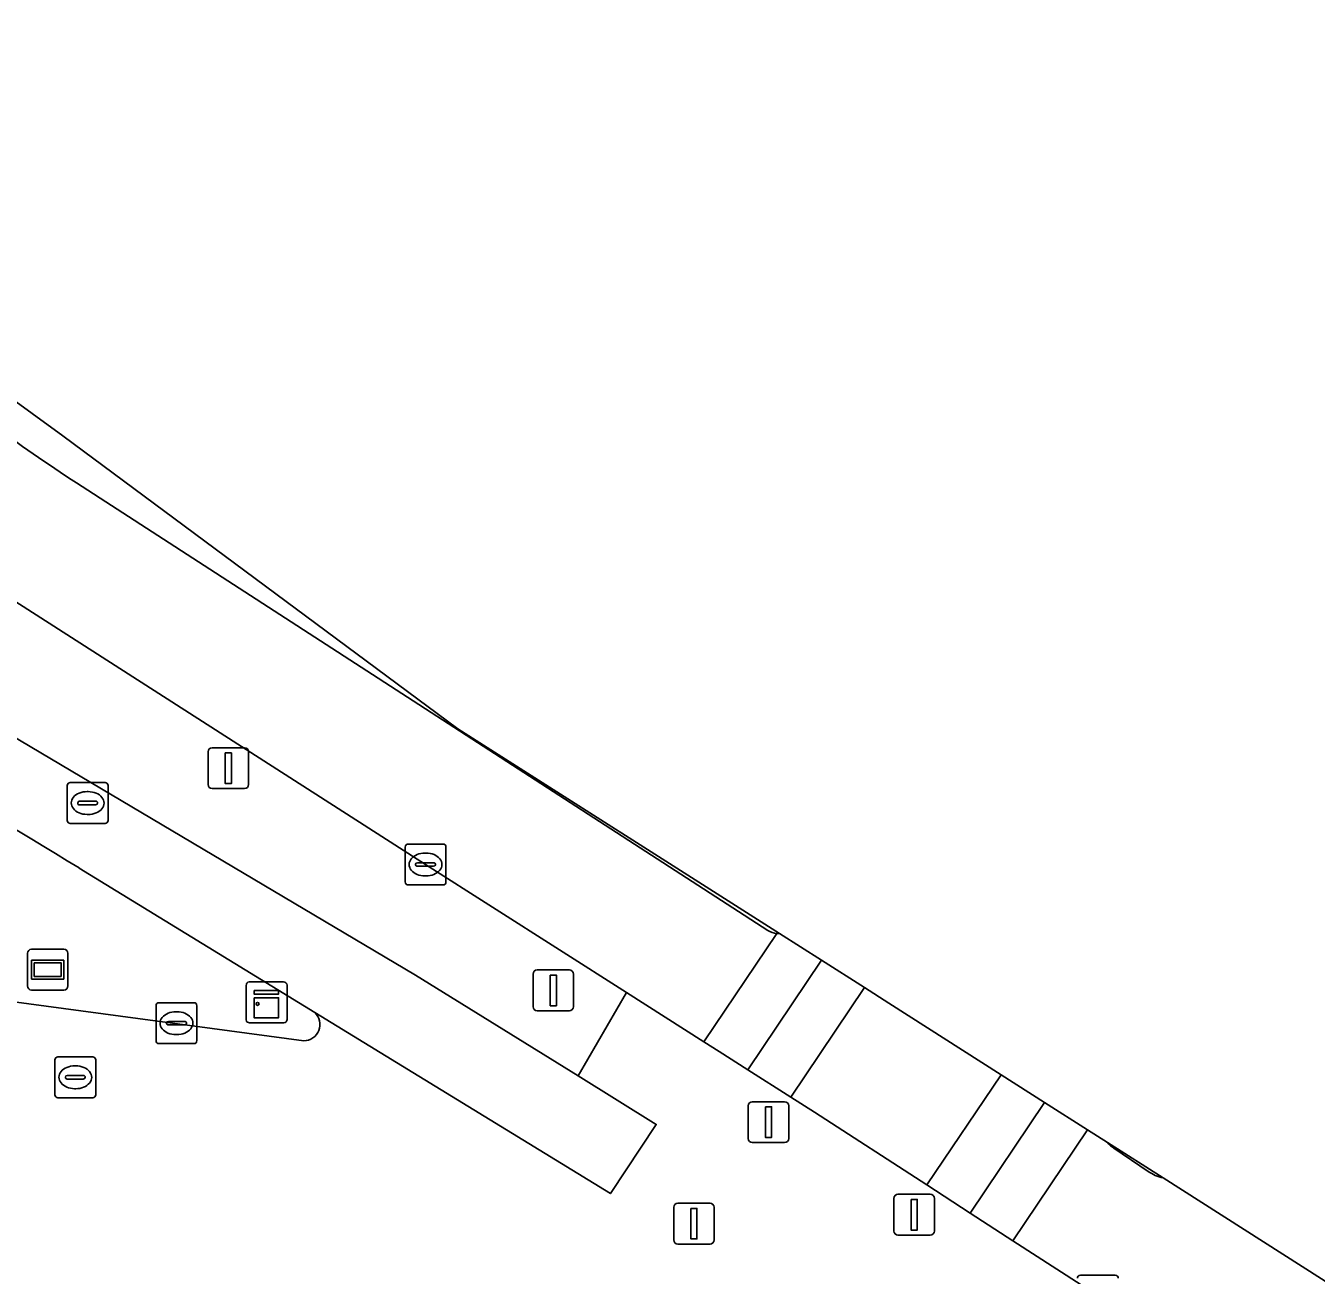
# Model space of a CAD drawing. Extents: x 160663 to 161506, y 382245 to 383291.
# Drawn here: x 161126.71 to 161158.3, y 383223.2 to 383253.78 of the extents above; entities that cross this region are included whole.
import ezdxf

# ---------------------------------------------------------------- set-up
doc = ezdxf.new("R2010")
doc.units = 0
for name, color, linetype in [('IMGEO_Berm_groen', 7, 'Continuous'), ('IMGEO_Fietspad_gesloten', 7, 'Continuous'), ('IMGEO_Informatiebord', 7, 'Continuous'), ('IMGEO_Kast', 7, 'Continuous'), ('IMGEO_Kolk', 7, 'Continuous'), ('IMGEO_Lichtmast', 7, 'Continuous'), ('IMGEO_Rijbaan_lokaal_gesloten', 7, 'Continuous'), ('IMGEO_Rijbaan_lokaal_open', 7, 'Continuous'), ('IMGEO_Rioolput', 7, 'Continuous'), ('IMGEO_Verkeerseiland_gesloten', 7, 'Continuous'), ('IMGEO_Verkeerseiland_groen', 7, 'Continuous'), ('IMGEO_Verkeersregelinstallatiepaal', 7, 'Continuous'), ('IMGEO_Voetpad_open', 7, 'Continuous'), ('IMGEO_Woonerf_open', 7, 'Continuous')]:
    doc.layers.add(name, color=color, linetype=linetype)

msp = doc.modelspace()

# ---------------------------------------------------------------- linework, layer by layer
at = {"layer": 'IMGEO_Berm_groen'}
msp.add_lwpolyline([(161125.317, 383237.021), (161136.248, 383230.541), (161140.227, 383228.072), (161141.411, 383230.116), (161136.489, 383233.25), (161118.398, 383244.845)], dxfattribs=at)
at = {"layer": 'IMGEO_Fietspad_gesloten'}
msp.add_lwpolyline([(161128.011, 383233.163), (161133.786, 383229.625), (161141.018, 383225.193), (161142.139, 383226.886), (161140.227, 383228.072), (161136.248, 383230.541), (161125.317, 383237.021)], dxfattribs=at)
msp.add_arc((161048.109, 383102.957), 152.768, 58.4644, 62.51921, dxfattribs=at)
at = {"layer": 'IMGEO_Informatiebord'}
for p, q in [((161126.749, 383230.275), (161126.749, 383231.075)), ((161126.749, 383231.075), (161126.749, 383230.275)), ((161126.849, 383231.175), (161127.639, 383231.175)), ((161127.639, 383231.175), (161126.849, 383231.175)), ((161127.739, 383231.075), (161127.739, 383230.275)), ((161127.739, 383230.275), (161127.739, 383231.075)), ((161127.639, 383230.175), (161126.849, 383230.175)), ((161126.849, 383230.175), (161127.639, 383230.175))]:
    msp.add_line(p, q, dxfattribs=at)
for points in [[(161126.85, 383230.907), (161127.638, 383230.907), (161127.638, 383230.443), (161126.85, 383230.443), (161126.85, 383230.907)], [(161126.915, 383230.842), (161126.915, 383230.508), (161127.573, 383230.508), (161127.573, 383230.842), (161126.915, 383230.842)]]:
    msp.add_lwpolyline(points, dxfattribs=at)
for centre, start, end in [((161126.849, 383231.075), 90, 180), ((161126.849, 383231.075), 90, 180), ((161127.639, 383231.075), 0, 90), ((161127.639, 383231.075), 360, 90), ((161126.849, 383230.275), 180, 270), ((161126.849, 383230.275), 180, 270), ((161127.639, 383230.275), 270, 0), ((161127.639, 383230.275), 270, 0)]:
    msp.add_arc(centre, 0.1, start, end, dxfattribs=at)
at = {"layer": 'IMGEO_Kast'}
for p, q in [((161132.102, 383229.448), (161132.102, 383230.289)), ((161132.102, 383230.289), (161132.102, 383229.448)), ((161132.177, 383230.373), (161133.018, 383230.373)), ((161133.018, 383230.373), (161132.177, 383230.373)), ((161133.102, 383230.298), (161133.102, 383229.457)), ((161133.102, 383229.457), (161133.102, 383230.298)), ((161133.027, 383229.373), (161132.186, 383229.373)), ((161132.186, 383229.373), (161133.027, 383229.373))]:
    msp.add_line(p, q, dxfattribs=at)
for points in [[(161132.297, 383230.163), (161132.897, 383230.163), (161132.897, 383230.078), (161132.297, 383230.078), (161132.297, 383230.163)], [(161132.297, 383229.988), (161132.897, 383229.988), (161132.897, 383229.499), (161132.297, 383229.499), (161132.297, 383229.988)]]:
    msp.add_lwpolyline(points, dxfattribs=at)
msp.add_circle((161132.381, 383229.837), 0.0377, dxfattribs=at)
for centre, start, end in [((161132.18, 383230.295), 92.4484, 184.2845), ((161132.18, 383230.295), 92.4484, 184.2845), ((161133.024, 383230.295), 2.4484, 94.2845), ((161133.024, 383230.295), 2.4484, 94.2845), ((161132.18, 383229.451), 182.4484, 274.2845), ((161132.18, 383229.451), 182.4484, 274.2845), ((161133.024, 383229.451), 272.4484, 4.2845), ((161133.024, 383229.451), 272.4484, 4.2845)]:
    msp.add_arc(centre, 0.0779, start, end, dxfattribs=at)
at = {"layer": 'IMGEO_Kolk'}
for p, q in [((161136.067, 383233.749), (161136.919, 383233.749)), ((161135.992, 383232.823), (161135.992, 383233.675)), ((161136.48, 383233.529), (161136.505, 383233.529)), ((161136.993, 383233.675), (161136.993, 383232.823)), ((161136.251, 383233.243), (161136.251, 383233.255)), ((161136.689, 383233.206), (161136.291, 383233.206)), ((161136.294, 383233.292), (161136.692, 383233.292)), ((161136.735, 383233.255), (161136.735, 383233.243)), ((161136.503, 383232.969), (161136.478, 383232.969)), ((161136.919, 383232.749), (161136.067, 383232.749)), ((161129.895, 383228.939), (161129.895, 383229.791)), ((161129.97, 383229.865), (161130.822, 383229.865)), ((161130.383, 383229.645), (161130.408, 383229.645)), ((161130.896, 383229.791), (161130.896, 383228.939)), ((161130.154, 383229.359), (161130.154, 383229.371)), ((161130.592, 383229.322), (161130.194, 383229.322)), ((161130.197, 383229.408), (161130.595, 383229.408)), ((161130.638, 383229.371), (161130.638, 383229.359)), ((161130.406, 383229.085), (161130.381, 383229.085)), ((161130.822, 383228.865), (161129.97, 383228.865)), ((161152.525, 383223.195), (161153.377, 383223.195))]:
    msp.add_line(p, q, dxfattribs=at)
for points in [[(161136.067, 383233.749), (161136.919, 383233.749)], [(161135.992, 383232.823), (161135.992, 383233.675)], [(161136.993, 383233.675), (161136.993, 383232.823)], [(161136.919, 383232.749), (161136.067, 383232.749)], [(161129.895, 383228.939), (161129.895, 383229.791)], [(161129.97, 383229.865), (161130.822, 383229.865)], [(161130.896, 383229.791), (161130.896, 383228.939)], [(161130.822, 383228.865), (161129.97, 383228.865)], [(161152.525, 383223.195), (161153.377, 383223.195)]]:
    msp.add_lwpolyline(points, dxfattribs=at)
for centre, radius, start, end in [((161136.069, 383233.673), 0.0765, 91.552, 178.448), ((161136.069, 383233.673), 0.0765, 91.552, 178.448), ((161136.917, 383233.673), 0.0765, 1.552, 88.448), ((161136.917, 383233.673), 0.0765, 1.552, 88.448), ((161136.291, 383233.252), 0.0403, 85.8775, 175.7526), ((161136.288, 383233.242), 0.0366, 178.938, 274.7102), ((161136.692, 383233.249), 0.043, 264.8664, 352.4533), ((161136.696, 383233.254), 0.0386, 1.7309, 96.639), ((161136.069, 383232.825), 0.0765, 181.552, 268.448), ((161136.069, 383232.825), 0.0765, 181.552, 268.448), ((161136.917, 383232.825), 0.0765, 271.552, 358.448), ((161136.917, 383232.825), 0.0765, 271.552, 358.448), ((161129.972, 383229.789), 0.0765, 91.552, 178.448), ((161129.972, 383229.789), 0.0765, 91.552, 178.448), ((161130.82, 383229.789), 0.0765, 1.552, 88.448), ((161130.82, 383229.789), 0.0765, 1.552, 88.448), ((161130.194, 383229.368), 0.0403, 85.8775, 175.7526), ((161130.191, 383229.358), 0.0366, 178.938, 274.7102), ((161130.595, 383229.365), 0.043, 264.8664, 352.4533), ((161130.599, 383229.37), 0.0386, 1.7309, 96.639), ((161129.972, 383228.941), 0.0765, 181.552, 268.448), ((161129.972, 383228.941), 0.0765, 181.552, 268.448), ((161130.82, 383228.941), 0.0765, 271.552, 358.448), ((161130.82, 383228.941), 0.0765, 271.552, 358.448), ((161152.527, 383223.119), 0.0765, 91.552, 178.448), ((161152.527, 383223.119), 0.0765, 91.552, 178.448), ((161153.375, 383223.119), 0.0765, 1.552, 88.448), ((161153.375, 383223.119), 0.0765, 1.552, 88.448)]:
    msp.add_arc(centre, radius, start, end, dxfattribs=at)
for centre, major_axis, ratio, start_param, end_param in [((161136.479, 383233.249), (-0.387, 0.002), 0.722429, 4.712389, 7.853982), ((161136.504, 383233.249), (-0.39, 0.002), 0.717154, 1.570796, 4.712389), ((161130.382, 383229.365), (-0.387, 0.002), 0.722429, 4.712389, 7.853982), ((161130.407, 383229.365), (-0.39, 0.002), 0.717154, 1.570796, 4.712389)]:
    msp.add_ellipse(centre, major_axis=major_axis, ratio=ratio, start_param=start_param, end_param=end_param, dxfattribs=at)
at = {"layer": 'IMGEO_Lichtmast'}
for p, q in [((161131.171, 383235.206), (161131.171, 383236.006)), ((161131.171, 383236.006), (161131.171, 383235.206)), ((161131.271, 383236.106), (161132.061, 383236.106)), ((161132.061, 383236.106), (161131.271, 383236.106)), ((161132.161, 383236.006), (161132.161, 383235.206)), ((161132.161, 383235.206), (161132.161, 383236.006)), ((161132.061, 383235.106), (161131.271, 383235.106)), ((161131.271, 383235.106), (161132.061, 383235.106)), ((161142.668, 383224.957), (161143.458, 383224.957)), ((161143.458, 383224.957), (161142.668, 383224.957)), ((161142.568, 383224.057), (161142.568, 383224.857)), ((161142.568, 383224.857), (161142.568, 383224.057)), ((161143.558, 383224.857), (161143.558, 383224.057)), ((161143.558, 383224.057), (161143.558, 383224.857)), ((161143.458, 383223.957), (161142.668, 383223.957)), ((161142.668, 383223.957), (161143.458, 383223.957))]:
    msp.add_line(p, q, dxfattribs=at)
for points in [[(161131.591, 383235.981), (161131.741, 383235.981), (161131.741, 383235.231), (161131.591, 383235.231), (161131.591, 383235.981)], [(161142.988, 383224.832), (161143.138, 383224.832), (161143.138, 383224.082), (161142.988, 383224.082), (161142.988, 383224.832)]]:
    msp.add_lwpolyline(points, dxfattribs=at)
for centre, start, end in [((161131.271, 383236.006), 90, 180), ((161131.271, 383236.006), 90, 180), ((161132.061, 383236.006), 0, 90), ((161132.061, 383236.006), 360, 90), ((161131.271, 383235.206), 180, 270), ((161131.271, 383235.206), 180, 270), ((161132.061, 383235.206), 270, 0), ((161132.061, 383235.206), 270, 0), ((161142.668, 383224.857), 90, 180), ((161142.668, 383224.857), 90, 180), ((161143.458, 383224.857), 0, 90), ((161143.458, 383224.857), 360, 90), ((161142.668, 383224.057), 180, 270), ((161142.668, 383224.057), 180, 270), ((161143.458, 383224.057), 270, 0), ((161143.458, 383224.057), 270, 0)]:
    msp.add_arc(centre, 0.1, start, end, dxfattribs=at)
at = {"layer": 'IMGEO_Rijbaan_lokaal_gesloten'}
for points in [[(161117.848, 383250.848), (161113.819, 383253.779), (161112.775, 383252.097), (161111.013, 383249.379), (161111.032, 383249.37), (161111.051, 383249.36), (161113.854, 383247.653), (161116.357, 383246.147), (161118.398, 383244.845), (161136.489, 383233.25), (161141.411, 383230.116), (161143.309, 383228.907), (161145.092, 383231.56)], [(161144.871, 383231.637), (161127.951, 383242.59)], [(161153.186, 383226.444), (161152.697, 383226.756), (161150.873, 383224.039), (161153.024, 383222.648), (161155.738, 383220.97)], [(161154.184, 383225.736), (161153.346, 383226.306)], [(161228.606, 383158.489), (161167.308, 383217.444), (161154.548, 383225.576)]]:
    msp.add_lwpolyline(points, dxfattribs=at)
for points in [[(161147.239, 383230.234), (161146.183, 383230.906), (161144.387, 383228.221), (161145.432, 383227.555)], [(161151.648, 383227.424), (161150.587, 383228.1), (161148.761, 383225.406), (161149.825, 383224.717)]]:
    msp.add_lwpolyline(points, close=True, dxfattribs=at)
for centre, radius, start, end in [((161152.229, 383280.025), 44.619, 230.4666, 237.0353), ((161145.149, 383232.079), 0.522, 237.8368, 263.7449), ((161153.554, 383226.709), 0.453, 215.705, 242.7088), ((161154.75, 383226.529), 0.974, 234.5158, 258.0549)]:
    msp.add_arc(centre, radius, start, end, dxfattribs=at)
at = {"layer": 'IMGEO_Rijbaan_lokaal_open'}
for points in [[(161145.092, 383231.56), (161143.309, 383228.907), (161143.68, 383228.671), (161144.387, 383228.221), (161146.183, 383230.906)], [(161146.183, 383230.906), (161145.159, 383231.558)]]:
    msp.add_lwpolyline(points, dxfattribs=at)
for points in [[(161150.587, 383228.1), (161147.834, 383229.855), (161147.239, 383230.234), (161145.432, 383227.555), (161146.014, 383227.185), (161148.761, 383225.406)], [(161152.697, 383226.756), (161151.648, 383227.424), (161149.825, 383224.717), (161150.873, 383224.039)]]:
    msp.add_lwpolyline(points, close=True, dxfattribs=at)
msp.add_arc((161145.143, 383232.064), 0.507, 264.2429, 271.858, dxfattribs=at)
at = {"layer": 'IMGEO_Rioolput'}
for p, q in [((161127.721, 383234.328), (161127.721, 383235.18)), ((161127.796, 383235.254), (161128.648, 383235.254)), ((161128.209, 383235.034), (161128.234, 383235.034)), ((161128.722, 383235.18), (161128.722, 383234.328)), ((161127.98, 383234.748), (161127.98, 383234.76)), ((161128.418, 383234.711), (161128.02, 383234.711)), ((161128.023, 383234.797), (161128.421, 383234.797)), ((161128.464, 383234.76), (161128.464, 383234.748)), ((161128.232, 383234.474), (161128.207, 383234.474)), ((161128.648, 383234.254), (161127.796, 383234.254)), ((161127.418, 383227.614), (161127.418, 383228.466)), ((161127.493, 383228.54), (161128.345, 383228.54)), ((161128.419, 383228.466), (161128.419, 383227.614)), ((161127.72, 383228.083), (161128.118, 383228.083)), ((161127.906, 383228.32), (161127.931, 383228.32)), ((161127.677, 383228.034), (161127.677, 383228.046)), ((161128.115, 383227.997), (161127.717, 383227.997)), ((161127.929, 383227.76), (161127.904, 383227.76)), ((161128.161, 383228.046), (161128.161, 383228.034)), ((161128.345, 383227.54), (161127.493, 383227.54))]:
    msp.add_line(p, q, dxfattribs=at)
for points in [[(161127.721, 383234.328), (161127.721, 383235.18)], [(161127.796, 383235.254), (161128.648, 383235.254)], [(161128.722, 383235.18), (161128.722, 383234.328)], [(161128.648, 383234.254), (161127.796, 383234.254)], [(161127.418, 383227.614), (161127.418, 383228.466)], [(161127.493, 383228.54), (161128.345, 383228.54)], [(161128.419, 383228.466), (161128.419, 383227.614)], [(161128.345, 383227.54), (161127.493, 383227.54)]]:
    msp.add_lwpolyline(points, dxfattribs=at)
for centre, radius, start, end in [((161127.798, 383235.178), 0.0765, 91.552, 178.448), ((161127.798, 383235.178), 0.0765, 91.552, 178.448), ((161128.646, 383235.178), 0.0765, 1.552, 88.448), ((161128.646, 383235.178), 0.0765, 1.552, 88.448), ((161128.02, 383234.757), 0.0403, 85.8775, 175.7526), ((161128.017, 383234.747), 0.0366, 178.938, 274.7102), ((161128.421, 383234.754), 0.043, 264.8664, 352.4533), ((161128.425, 383234.759), 0.0386, 1.7309, 96.639), ((161127.798, 383234.33), 0.0765, 181.552, 268.448), ((161127.798, 383234.33), 0.0765, 181.552, 268.448), ((161128.646, 383234.33), 0.0765, 271.552, 358.448), ((161128.646, 383234.33), 0.0765, 271.552, 358.448), ((161127.495, 383228.464), 0.0765, 91.552, 178.448), ((161127.495, 383228.464), 0.0765, 91.552, 178.448), ((161128.343, 383228.464), 0.0765, 1.552, 88.448), ((161128.343, 383228.464), 0.0765, 1.552, 88.448), ((161127.717, 383228.043), 0.0403, 85.8775, 175.7526), ((161128.122, 383228.045), 0.0386, 1.7309, 96.639), ((161127.714, 383228.033), 0.0366, 178.938, 274.7102), ((161128.118, 383228.04), 0.043, 264.8664, 352.4533), ((161127.495, 383227.616), 0.0765, 181.552, 268.448), ((161127.495, 383227.616), 0.0765, 181.552, 268.448), ((161128.343, 383227.616), 0.0765, 271.552, 358.448), ((161128.343, 383227.616), 0.0765, 271.552, 358.448)]:
    msp.add_arc(centre, radius, start, end, dxfattribs=at)
for centre, major_axis, ratio, start_param, end_param in [((161128.208, 383234.754), (-0.387, 0.002), 0.722429, 4.712389, 7.853982), ((161128.233, 383234.754), (-0.39, 0.002), 0.717154, 1.570796, 4.712389), ((161127.905, 383228.04), (-0.387, 0.002), 0.722429, 4.712389, 7.853982), ((161127.93, 383228.04), (-0.39, 0.002), 0.717154, 1.570796, 4.712389)]:
    msp.add_ellipse(centre, major_axis=major_axis, ratio=ratio, start_param=start_param, end_param=end_param, dxfattribs=at)
at = {"layer": 'IMGEO_Verkeerseiland_gesloten'}
for points in [[(161154.548, 383225.576), (161153.186, 383226.444)], [(161153.346, 383226.306), (161154.184, 383225.736)]]:
    msp.add_lwpolyline(points, dxfattribs=at)
for centre, radius, start, end in [((161153.554, 383226.709), 0.453, 215.705, 242.7088), ((161154.75, 383226.529), 0.974, 234.5158, 258.0549)]:
    msp.add_arc(centre, radius, start, end, dxfattribs=at)
at = {"layer": 'IMGEO_Verkeerseiland_groen'}
for points in [[(161145.159, 383231.558), (161137.284, 383236.571), (161127.61, 383243.743), (161117.848, 383250.848), (161123.828, 383245.613)], [(161127.951, 383242.59), (161144.871, 383231.637)]]:
    msp.add_lwpolyline(points, dxfattribs=at)
for centre, radius, start, end in [((161152.229, 383280.025), 44.619, 230.4666, 237.0353), ((161145.149, 383232.079), 0.522, 237.8368, 263.7449), ((161145.143, 383232.064), 0.507, 264.2429, 271.858)]:
    msp.add_arc(centre, radius, start, end, dxfattribs=at)
at = {"layer": 'IMGEO_Verkeersregelinstallatiepaal'}
for p, q in [((161139.225, 383230.667), (161140.015, 383230.667)), ((161140.015, 383230.667), (161139.225, 383230.667)), ((161139.125, 383229.767), (161139.125, 383230.567)), ((161139.125, 383230.567), (161139.125, 383229.767)), ((161140.115, 383230.567), (161140.115, 383229.767)), ((161140.115, 383229.767), (161140.115, 383230.567)), ((161140.015, 383229.667), (161139.225, 383229.667)), ((161139.225, 383229.667), (161140.015, 383229.667)), ((161144.493, 383227.442), (161145.283, 383227.442)), ((161145.283, 383227.442), (161144.493, 383227.442)), ((161144.393, 383226.542), (161144.393, 383227.342)), ((161144.393, 383227.342), (161144.393, 383226.542)), ((161145.383, 383227.342), (161145.383, 383226.542)), ((161145.383, 383226.542), (161145.383, 383227.342)), ((161145.283, 383226.442), (161144.493, 383226.442)), ((161144.493, 383226.442), (161145.283, 383226.442)), ((161147.959, 383224.276), (161147.959, 383225.076)), ((161147.959, 383225.076), (161147.959, 383224.276)), ((161148.059, 383225.176), (161148.849, 383225.176)), ((161148.849, 383225.176), (161148.059, 383225.176)), ((161148.949, 383225.076), (161148.949, 383224.276)), ((161148.949, 383224.276), (161148.949, 383225.076)), ((161148.849, 383224.176), (161148.059, 383224.176)), ((161148.059, 383224.176), (161148.849, 383224.176))]:
    msp.add_line(p, q, dxfattribs=at)
for points in [[(161139.545, 383230.542), (161139.695, 383230.542), (161139.695, 383229.792), (161139.545, 383229.792), (161139.545, 383230.542)], [(161144.813, 383227.317), (161144.963, 383227.317), (161144.963, 383226.567), (161144.813, 383226.567), (161144.813, 383227.317)], [(161148.379, 383225.051), (161148.529, 383225.051), (161148.529, 383224.301), (161148.379, 383224.301), (161148.379, 383225.051)]]:
    msp.add_lwpolyline(points, dxfattribs=at)
for centre, start, end in [((161139.225, 383230.567), 90, 180), ((161139.225, 383230.567), 90, 180), ((161140.015, 383230.567), 0, 90), ((161140.015, 383230.567), 360, 90), ((161139.225, 383229.767), 180, 270), ((161139.225, 383229.767), 180, 270), ((161140.015, 383229.767), 270, 0), ((161140.015, 383229.767), 270, 0), ((161144.493, 383227.342), 90, 180), ((161144.493, 383227.342), 90, 180), ((161145.283, 383227.342), 0, 90), ((161145.283, 383227.342), 360, 90), ((161144.493, 383226.542), 180, 270), ((161144.493, 383226.542), 180, 270), ((161145.283, 383226.542), 270, 0), ((161145.283, 383226.542), 270, 0), ((161148.059, 383225.076), 90, 180), ((161148.059, 383225.076), 90, 180), ((161148.849, 383225.076), 0, 90), ((161148.849, 383225.076), 360, 90), ((161148.059, 383224.276), 180, 270), ((161148.059, 383224.276), 180, 270), ((161148.849, 383224.276), 270, 0), ((161148.849, 383224.276), 270, 0)]:
    msp.add_arc(centre, 0.1, start, end, dxfattribs=at)
at = {"layer": 'IMGEO_Voetpad_open'}
for points in [[(161133.786, 383229.625), (161128.011, 383233.163)], [(161125.377, 383230.022), (161133.511, 383228.934)]]:
    msp.add_lwpolyline(points, dxfattribs=at)
for centre, radius, start, end in [((161048.109, 383102.957), 152.768, 58.4644, 62.51921), ((161133.508, 383229.335), 0.401, 270.4248, 46.1727)]:
    msp.add_arc(centre, radius, start, end, dxfattribs=at)
at = {"layer": 'IMGEO_Woonerf_open'}
for points in [[(161133.511, 383228.934), (161125.377, 383230.022)], [(161151.875, 383221.135), (161153.024, 383222.648), (161150.873, 383224.039), (161149.825, 383224.717), (161148.761, 383225.406), (161146.014, 383227.185), (161145.432, 383227.555), (161144.387, 383228.221), (161143.68, 383228.671), (161143.309, 383228.907), (161141.411, 383230.116), (161140.227, 383228.072), (161142.139, 383226.886), (161141.018, 383225.193), (161133.786, 383229.625)]]:
    msp.add_lwpolyline(points, dxfattribs=at)
msp.add_arc((161133.508, 383229.335), 0.401, 270.4248, 46.1727, dxfattribs=at)

doc.saveas('drawing.dxf')
